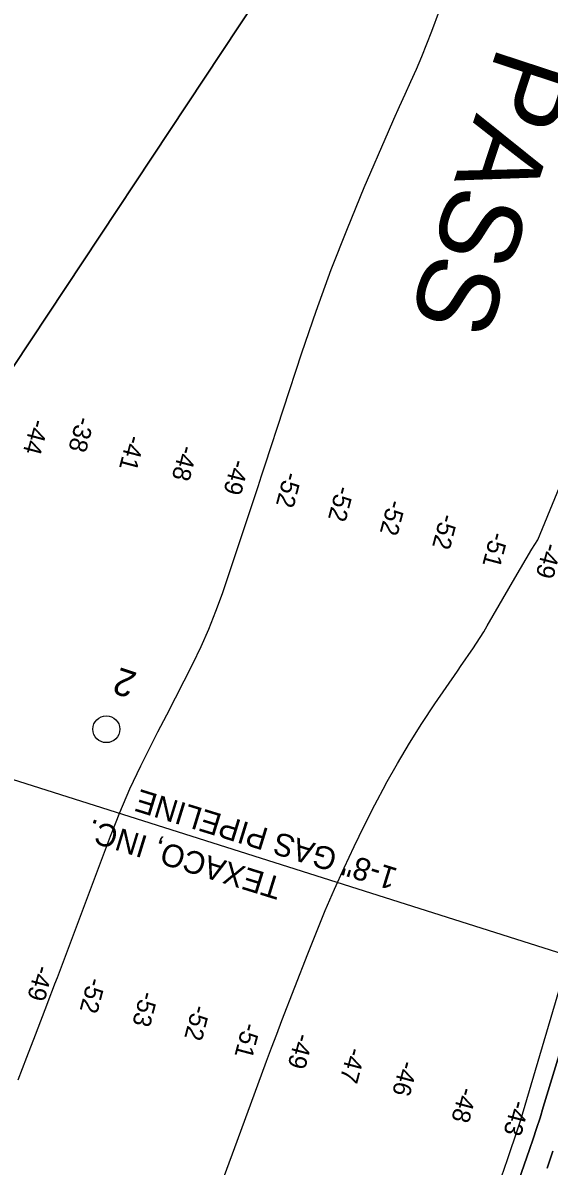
# Model space of a CAD drawing. Extents: x 3930721 to 3950824, y 220441 to 242861.
# Drawn here: x 3941469 to 3942447, y 231818 to 233943 of the extents above; entities that cross this region are included whole.
import ezdxf

# ---------------------------------------------------------------- set-up
doc = ezdxf.new("R2010")
doc.units = 0
for name, color, linetype in [('V-RIVR-IDEN', 7, 'Continuous'), ('V-RIVR-MILE', 7, 'Continuous'), ('V-RIVR-RANG', 7, 'Continuous'), ('V-TOPO-DPTH', 7, 'Continuous'), ('V-TOPO-MAJR', 7, 'Continuous'), ('V-TOPO-MINR', 7, 'Continuous'), ('V-UTIL-IDEN', 7, 'Continuous'), ('V-UTIL-LINE', 7, 'Continuous')]:
    doc.layers.add(name, color=color, linetype=linetype)

msp = doc.modelspace()

# ---------------------------------------------------------------- linework, layer by layer
at = {"layer": 'V-RIVR-MILE'}
msp.add_circle((3941624.1, 232629.8), 25, dxfattribs=at)
at = {"layer": 'V-TOPO-DPTH'}
for points in [[(3941105.6, 231783.3), (3941131.8, 231851.2), (3941155.9, 231920), (3941238.3, 232173.5), (3941244.7, 232194.6), (3941250.3, 232215.8), (3941255.1, 232237.3), (3941259.2, 232258.9), (3941282.5, 232399.8), (3941294.4, 232478), (3941305, 232556.4), (3941313.6, 232635), (3941320.9, 232713.8), (3941328, 232792.6), (3941336.3, 232871.2), (3941346.3, 232949.7), (3941357.4, 233028), (3941380.9, 233182.3), (3941382, 233188.5), (3941383.2, 233194.6), (3941384.7, 233200.8), (3941386.3, 233206.9), (3941935.3, 234034.9)], [(3941935.3, 234034.9), (3941386.3, 233206.9), (3941384.7, 233200.8), (3941383.2, 233194.6), (3941382, 233188.5), (3941380.9, 233182.3), (3941357.4, 233028), (3941346.3, 232949.7), (3941336.3, 232871.2), (3941328, 232792.6), (3941320.9, 232713.8), (3941313.6, 232635), (3941305, 232556.4), (3941294.4, 232478), (3941282.5, 232399.8), (3941259.2, 232258.9), (3941255.1, 232237.3), (3941250.3, 232215.8), (3941244.7, 232194.6), (3941238.3, 232173.5), (3941155.9, 231920), (3941131.8, 231851.2), (3941105.6, 231783.3)], [(3942358.6, 231797.5), (3942369.9, 231830.3), (3942389.6, 231888.6), (3942390.8, 231892.4), (3942392, 231896.2), (3942393.2, 231899.9), (3942394.4, 231903.7), (3942586.2, 232551.5)], [(3942358.6, 231797.5), (3942369.9, 231830.3), (3942389.6, 231888.6), (3942390.8, 231892.4), (3942392, 231896.2), (3942393.2, 231899.9), (3942394.4, 231903.7), (3942586.2, 232551.5)], [(3942284.8, 231487.2), (3942410.7, 231848.7), (3942417.4, 231868.2), (3942423.9, 231887.8), (3942430.2, 231907.4), (3942436.3, 231927), (3942493.1, 232113.6)], [(3942493.1, 232113.6), (3942436.3, 231927), (3942430.2, 231907.4), (3942423.9, 231887.8), (3942417.4, 231868.2), (3942410.7, 231848.7), (3942284.8, 231487.2)], [(3942453.9, 231845.5), (3942443.3, 231814)]]:
    msp.add_lwpolyline(points, dxfattribs=at)
at = {"layer": 'V-TOPO-MAJR'}
for points in [[(3942256.8, 234004.2), (3942228.5, 233926.8), (3942219.5, 233903), (3942210, 233879.4), (3942200, 233856.1), (3942189.6, 233832.9), (3942178.9, 233809.8), (3942168.4, 233786.6), (3942158.1, 233763.3), (3942148, 233740), (3942103, 233635.8), (3942071.5, 233559.9), (3942041.4, 233483.5), (3942013.4, 233406.3), (3941986.8, 233328.6), (3941918.7, 233120.7), (3941912.1, 233100.4), (3941905.4, 233080.1), (3941898.6, 233059.8), (3941891.9, 233039.5), (3941839.2, 232881.7), (3941827.2, 232848.3), (3941814.2, 232815.2), (3941799.8, 232782.9), (3941784.5, 232750.9), (3941768.3, 232719.2), (3941752.1, 232687.6), (3941735.8, 232656), (3941719.4, 232624.5), (3941708.5, 232603.4), (3941687.4, 232561), (3941667.3, 232518.2), (3941648.7, 232474.6), (3941631.3, 232430.6), (3941532.4, 232167.7), (3941528, 232156.1), (3941523.5, 232144.4), (3941519.1, 232132.8), (3941514.7, 232121.1), (3941491.6, 232061), (3941475.5, 232019.3), (3941459.3, 231977.7)], [(3941828.7, 231759.8), (3941863, 231852.4), (3941912.5, 231987.2), (3941921.9, 232012.5), (3941931.3, 232037.8), (3941940.9, 232063.1), (3941950.6, 232088.3), (3941998.6, 232212.5), (3942014.6, 232252.8), (3942031.1, 232292.9), (3942048.4, 232332.7), (3942066.1, 232372.3), (3942084.6, 232411.5), (3942103.5, 232450.5), (3942123.3, 232489.1), (3942143.5, 232527.5), (3942143.8, 232528), (3942165.2, 232566.1), (3942187.4, 232603.7), (3942210.7, 232640.6), (3942234.9, 232677), (3942276.6, 232737.8), (3942283.8, 232748.2), (3942290.9, 232758.6), (3942298, 232768.9), (3942305.2, 232779.3), (3942312.2, 232789.8), (3942319, 232800.3), (3942325.6, 232811), (3942332, 232821.8), (3942383.2, 232910.4), (3942393.8, 232928.4), (3942404.5, 232946.4), (3942415.3, 232964.2), (3942426.3, 232982), (3942628.9, 233474.4)]]:
    msp.add_lwpolyline(points, dxfattribs=at)
at = {"layer": 'V-TOPO-MINR'}
for points in [[(3941935.3, 234034.9), (3941386.3, 233206.9), (3941384.7, 233200.8), (3941383.2, 233194.6), (3941382, 233188.5), (3941380.9, 233182.3), (3941357.4, 233028), (3941346.3, 232949.7), (3941336.3, 232871.2), (3941328, 232792.6), (3941320.9, 232713.8), (3941313.6, 232635), (3941305, 232556.4), (3941294.4, 232478), (3941282.5, 232399.8), (3941259.2, 232258.9), (3941255.1, 232237.3), (3941250.3, 232215.8), (3941244.7, 232194.6), (3941238.3, 232173.5), (3941155.9, 231920), (3941131.8, 231851.2), (3941105.6, 231783.3)], [(3942358.6, 231797.5), (3942369.9, 231830.3), (3942389.6, 231888.6), (3942390.8, 231892.4), (3942392, 231896.2), (3942393.2, 231899.9), (3942394.4, 231903.7), (3942586.2, 232551.5)], [(3942284.8, 231487.2), (3942410.7, 231848.7), (3942417.4, 231868.2), (3942423.9, 231887.8), (3942430.2, 231907.4), (3942436.3, 231927), (3942493.1, 232113.6)], [(3942443.3, 231814), (3942453.9, 231845.5)]]:
    msp.add_lwpolyline(points, dxfattribs=at)
at = {"layer": 'V-UTIL-LINE'}
msp.add_lwpolyline([(3944449, 231161.2), (3944066.6, 231705.8), (3939717, 233085.7), (3938914.9, 233883.4)], dxfattribs=at)

# ---------------------------------------------------------------- texts
at = {"layer": 'V-RIVR-IDEN'}
for s, height, rotation, p in [('PASS', 150, 251.8215, (3942353.6, 233903.4)), ('2', 50, 161.6574, (3941683.4, 232733.8))]:
    msp.add_text(s, height=height, rotation=rotation, dxfattribs=at).set_placement(p)
at = {"layer": 'V-RIVR-RANG'}
for s, rotation, p in [('-44', 255.0683, (3941485.6, 233208)), ('-38', 255.2075, (3941569.7, 233212.6)), ('-41', 255.2075, (3941663.9, 233178)), ('-48', 255.2075, (3941761.9, 233159.2)), ('-49', 255.2075, (3941857.9, 233133.1)), ('-52', 255.2075, (3941955.6, 233109.6)), ('-52', 255.2075, (3942052.4, 233083.7)), ('-52', 255.2075, (3942148.7, 233057.9)), ('-52', 255.2075, (3942246, 233031.9)), ('-51', 255.2075, (3942339.4, 232998.2)), ('-49', 255.2075, (3942438.3, 232977.8)), ('-49', 255.1713, (3941493.3, 232192.7)), ('-52', 255.1713, (3941590.9, 232169.8)), ('-53', 255.1713, (3941688.6, 232144.5)), ('-52', 255.1713, (3941785.3, 232119)), ('-51', 255.1713, (3941878.7, 232086)), ('-49', 255.1713, (3941977.2, 232066.3)), ('-47', 255.1713, (3942074.1, 232040)), ('-46', 255.1713, (3942171.6, 232015.6)), ('-48', 255.0283, (3942281.8, 231966.2)), ('-43', 255.0283, (3942378.8, 231941.9))]:
    msp.add_text(s, height=33.5, rotation=rotation, dxfattribs=at).set_placement(p)
at = {"layer": 'V-UTIL-IDEN'}
for s, p in [('1-8" GAS PIPELINE', (3942167.7, 232370.1)), ('TEXACO, INC.', (3941953.9, 232352.6))]:
    msp.add_text(s, height=42, rotation=162.8213, dxfattribs=at).set_placement(p)

doc.saveas('drawing.dxf')
